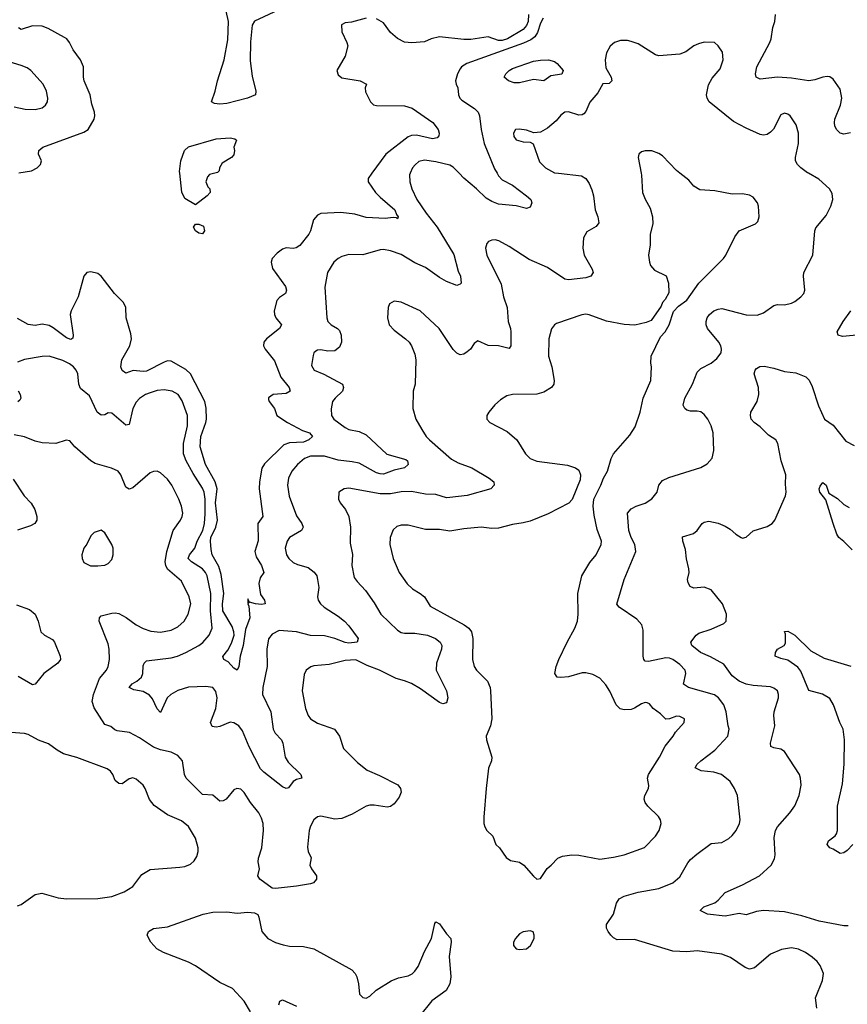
# Model space of a CAD drawing. Header units: inches. Extents: x 1682530 to 1839546, y 640742 to 791647.
# Tile 686 of 923: x 1793622 to 1798371, y 715233 to 720881. Entities that reach past the tile are written whole.
import ezdxf

# ---------------------------------------------------------------- set-up
doc = ezdxf.new("R2010")
doc.units = ezdxf.units.IN
doc.header["$MEASUREMENT"] = 0
doc.layers.add('B7791', color=7, linetype='Continuous')
doc.layers.add('B7792', color=7, linetype='Continuous')

msp = doc.modelspace()

# ---------------------------------------------------------------- linework, layer by layer
at = {"layer": 'B7791', "color": 5}
for points, elevation in [([(1796714.4, 720000), (1796845.3, 719985.2), (1796870.2, 719970.2), (1796890, 719941.6), (1796904.3, 719904.3), (1796913.7, 719870), (1796924.7, 719790), (1796939, 719750), (1796944.7, 719715.3), (1796930, 719694), (1796876.9, 719663.1), (1796857.6, 719630), (1796854, 719570), (1796860.3, 719530), (1796906.7, 719450), (1796913, 719430), (1796898.8, 719410), (1796870, 719399.7), (1796770, 719388.4), (1796750, 719392.4), (1796650, 719459.8), (1796545.6, 719505.6), (1796430, 719580.5), (1796371.4, 719611.4), (1796350, 719617.8), (1796330, 719616.8), (1796312.2, 719607.8), (1796303.1, 719596.9), (1796294.7, 719570), (1796301.5, 719530), (1796383.9, 719363.9), (1796397.2, 719290), (1796419.8, 719230), (1796423.8, 719150), (1796438.8, 719110), (1796440.8, 719090), (1796439.5, 719010), (1796430, 718994.5), (1796368.7, 719010), (1796310, 719012.3), (1796250, 719038), (1796230, 719022.7), (1796208.8, 718991.2), (1796190, 718974.5), (1796170, 718962.9), (1796150, 718958.4), (1796130, 718967.3), (1796110, 718989.4), (1796029.3, 719110), (1795919, 719210), (1795810, 719259.5), (1795770, 719266), (1795744, 719250), (1795736.3, 719230), (1795732.7, 719170), (1795742.4, 719130), (1795770, 719099.1), (1795836, 719050), (1795856, 719030), (1795870.5, 719010.5), (1795890, 718962), (1795894.4, 718930), (1795890.5, 718790), (1795879.1, 718750), (1795877.3, 718650), (1795895.5, 718590), (1795929, 718529), (1795954, 718490), (1795973.4, 718470), (1796100.4, 718360.4), (1796138, 718338), (1796216.3, 718310), (1796315.8, 718250), (1796342, 718230), (1796344.9, 718210), (1796324.9, 718190), (1796190, 718150.6), (1796090, 718139.1), (1796070, 718138.6), (1796010, 718156.8), (1795950, 718159.4), (1795870, 718174.2), (1795810, 718172.9), (1795750, 718160.6), (1795690, 718160.6), (1795510, 718193.5), (1795482.8, 718190), (1795452.7, 718170), (1795450.3, 718130), (1795460.3, 718110), (1795491.5, 718071.5), (1795510.2, 718030), (1795519.2, 717970), (1795517.2, 717877.2), (1795532.3, 717812.3), (1795527.8, 717750), (1795541.8, 717681.8), (1795558, 717658), (1795606, 717606), (1795655.9, 717535.9), (1795694.9, 717470), (1795790, 717378.5), (1795810, 717365.6), (1795830, 717361), (1795890, 717360.8), (1795962, 717350), (1796008.2, 717330), (1796033.7, 717310), (1796043.1, 717290), (1796042.3, 717270), (1796013.2, 717190), (1796012.4, 717150), (1796071.7, 717030), (1796079.3, 716990), (1796070, 716962), (1796050, 716956), (1796030, 716963.6), (1795922.4, 717042.4), (1795870, 717072.1), (1795830, 717089), (1795781.8, 717101.8), (1795685.6, 717150), (1795616.2, 717176.2), (1795550, 717208.4), (1795490, 717205.4), (1795397.8, 717182.2), (1795310, 717174), (1795291.4, 717168.6), (1795266, 717150), (1795254.7, 717125.3), (1795243.2, 717030), (1795260.9, 716930), (1795277, 716890), (1795290, 716870.5), (1795330, 716844.6), (1795427.7, 716810), (1795457.1, 716770), (1795479.3, 716699.3), (1795559.6, 716619.6), (1795615.8, 716575.8), (1795685.7, 716545.7), (1795790.9, 716490.9), (1795807.4, 716470), (1795810.2, 716450), (1795798.9, 716421.1), (1795770, 716382.9), (1795750, 716366.6), (1795730, 716363.1), (1795655.7, 716375.7), (1795630, 716374.8), (1795610, 716369), (1795530, 716322.4), (1795470, 716299), (1795430, 716294.7), (1795350, 716311), (1795330, 716308), (1795310, 716291.5), (1795290, 716254.5), (1795282.3, 716230), (1795273.8, 716133.8), (1795277, 716110), (1795293.3, 716073.3), (1795287, 716030), (1795295.8, 716010), (1795324.4, 715970), (1795325.5, 715950), (1795306.8, 715930), (1795290, 715923), (1795210, 715909.6), (1795090, 715897), (1795070, 715899.3), (1794999.5, 715950), (1794988, 715970), (1794997.4, 716010), (1794989.7, 716050.3), (1794991.1, 716070), (1795011, 716130), (1795020.7, 716230), (1795018.8, 716270), (1795010, 716299.5), (1794993.3, 716330), (1794946.9, 716390), (1794910, 716447), (1794890, 716467), (1794868.6, 716471.4), (1794850, 716463.7), (1794806, 716410), (1794790, 716399.7), (1794770, 716398.3), (1794730, 716432), (1794670, 716436.9), (1794576.4, 716530), (1794567.7, 716550), (1794555.4, 716630), (1794530, 716660.5), (1794490, 716679.1), (1794430, 716691.7), (1794390, 716706.8), (1794310, 716761.5), (1794251.8, 716791.8), (1794181.4, 716801.5), (1794166.9, 716806.9), (1794145.6, 716825.6), (1794110, 716837), (1794050, 716932.8), (1794037.3, 716970), (1794044.5, 717010), (1794078.9, 717101.1), (1794119.3, 717150), (1794128.9, 717170), (1794136.2, 717210), (1794135.7, 717270), (1794130, 717300.9), (1794077.7, 717430), (1794080.5, 717450), (1794090, 717461.3), (1794150, 717476.2), (1794170, 717478), (1794190, 717473.5), (1794232, 717452), (1794290.4, 717410), (1794330, 717388), (1794373.6, 717373.6), (1794430, 717367.3), (1794490, 717379.7), (1794530, 717398.5), (1794566, 717430), (1794588.8, 717470), (1794603.1, 717530), (1794594.2, 717570), (1794550, 717659.7), (1794469.4, 717729.4), (1794459.5, 717750), (1794457.1, 717770), (1794466.4, 717830), (1794502.2, 717950), (1794545.4, 718010), (1794554.7, 718030), (1794557.2, 718050), (1794549.7, 718090), (1794534.7, 718130), (1794494.5, 718210), (1794470, 718244.2), (1794430, 718280.5), (1794410, 718291.6), (1794390, 718289.7), (1794370, 718281.1), (1794270, 718194.7), (1794250, 718187.8), (1794230, 718199.5), (1794201.3, 718270), (1794186.6, 718290), (1794148.5, 718308.5), (1794055.3, 718335.3), (1794030, 718349.8), (1793938, 718430), (1793910, 718464), (1793888.9, 718468.9), (1793830, 718449.5), (1793750, 718454), (1793710, 718463.6), (1793650, 718488.2), (1793590, 718499.8)], 560), ([(1795643.1, 720000), (1795621.3, 719970), (1795621.5, 719950), (1795663.8, 719890), (1795690, 719861.6), (1795774.2, 719790), (1795783.4, 719763.4), (1795793, 719750), (1795790, 719738), (1795784, 719744), (1795765.4, 719745.4), (1795718.9, 719741.1), (1795610, 719746), (1795544.3, 719764.3), (1795465.1, 719774.9), (1795350, 719768.3), (1795330, 719758.7), (1795307.9, 719732.1), (1795290.4, 719670), (1795280.5, 719650), (1795230, 719584.5), (1795208.7, 719571.3), (1795190, 719568), (1795150, 719571.1), (1795130, 719564.7), (1795098.4, 719541.6), (1795070.2, 719509.8), (1795064.9, 719490), (1795073.3, 719453.3), (1795146.3, 719350), (1795153.6, 719330), (1795146.7, 719310), (1795113, 719287), (1795098, 719270), (1795082.8, 719210), (1795083.1, 719190), (1795091.8, 719170), (1795124.9, 719130), (1795112.4, 719110), (1795037, 719050), (1795022, 719030), (1795021.1, 719010), (1795030.3, 718990), (1795083.4, 718923.4), (1795119.8, 718830), (1795167.2, 718770), (1795174.4, 718750), (1795150, 718736.9), (1795076, 718730), (1795048.9, 718711.1), (1795050, 718702), (1795053, 718690), (1795083.8, 718650), (1795097.1, 718610), (1795158, 718570), (1795244.1, 718524.1), (1795285.5, 718510), (1795302, 718490), (1795281.5, 718470), (1795250, 718457.7), (1795170, 718454), (1795138.1, 718441.9), (1795026.8, 718333.2), (1795012, 718308), (1794997.9, 718230), (1794996.2, 718190), (1795016.5, 718030), (1794988, 717990), (1794989.6, 717890.4), (1794971.7, 717830), (1794978.9, 717798.9), (1795008.9, 717750), (1795022.4, 717710), (1795001.2, 717678.8), (1794993.4, 717646.6), (1795004.3, 717584.3), (1795026.4, 717550), (1795030.7, 717530), (1795010, 717525.8), (1794974, 717530), (1794940.2, 717540.2), (1794930, 717558), (1794930, 717534), (1794938, 717538), (1794931.1, 717528.9), (1794936.7, 717516.7), (1794942.8, 717450), (1794916.9, 717383.1), (1794903.2, 717290), (1794887.6, 717230), (1794878.7, 717170), (1794870, 717149.2), (1794850, 717160.9), (1794817.2, 717197.2), (1794793.2, 717210), (1794787.3, 717227.3), (1794816.2, 717263.8), (1794836.6, 717303.4), (1794852, 717350), (1794850.9, 717369.1), (1794840.5, 717400.5), (1794788.1, 717490), (1794785.1, 717530), (1794793.5, 717590), (1794777.7, 717697.7), (1794763.7, 717743.7), (1794726.8, 717810), (1794721.3, 717841.3), (1794716, 717890), (1794718.6, 717910), (1794747.1, 717970), (1794756.8, 718010), (1794745.1, 718110), (1794754.7, 718190), (1794743.7, 718230), (1794688.5, 718330), (1794658, 718430), (1794661, 718490), (1794689.9, 718569.9), (1794693.1, 718590), (1794691.4, 718651.4), (1794683.6, 718690), (1794602.4, 718850), (1794574.7, 718874.7), (1794490, 718921.1), (1794470, 718923.1), (1794450, 718916.8), (1794350, 718864.1), (1794330, 718861.6), (1794272.5, 718867.5), (1794230, 718852.1), (1794210, 718868.3), (1794202.3, 718890), (1794208.7, 718930), (1794253.1, 719010), (1794263.2, 719050), (1794259.1, 719079.1), (1794231.9, 719170), (1794231.4, 719230), (1794217.5, 719257.5), (1794166.2, 719310), (1794090, 719409.7), (1794070, 719424.2), (1794030, 719434.5), (1794006.8, 719430), (1793990.4, 719409.6), (1793956.9, 719290), (1793916.6, 719210), (1793911.7, 719190), (1793929.2, 719070.8), (1793926.3, 719053.7), (1793914.8, 719045.2), (1793890, 719055.3), (1793813.3, 719113.3), (1793790, 719125.9), (1793750, 719133.4), (1793710, 719127.1), (1793670, 719131.6), (1793610, 719166.3)], 520), ([(1795863.1, 720000), (1795858.7, 719990), (1795859.6, 719950), (1795871.3, 719910), (1795900.8, 719850), (1795954.2, 719770), (1796017.5, 719690), (1796113.7, 719533.7), (1796138.4, 719438.4), (1796150.2, 719409.8), (1796154.4, 719370), (1796150, 719362.7), (1796130, 719356.2), (1796070, 719379.3), (1796030, 719401.1), (1795950, 719459.8), (1795890, 719485.5), (1795810, 719532.9), (1795750, 719555.5), (1795710, 719561.4), (1795690, 719559.8), (1795590, 719530.9), (1795510, 719533.8), (1795470, 719522.7), (1795448.6, 719511.4), (1795424.2, 719490), (1795387.6, 719430), (1795373, 719347), (1795384.2, 719170), (1795390.3, 719150), (1795408.5, 719130), (1795445.5, 719110), (1795456.9, 719096.9), (1795466.5, 719070), (1795468.9, 719030), (1795457, 719003), (1795430, 718981.7), (1795390, 718978.5), (1795350, 718986.6), (1795330, 718985.6), (1795320.5, 718979.5), (1795310.3, 718969.7), (1795305.7, 718954.3), (1795296.7, 718896.7), (1795310.6, 718870), (1795367, 718847), (1795473.1, 718790), (1795479.6, 718770), (1795474, 718750), (1795431.5, 718710), (1795417.3, 718690), (1795408.9, 718648.9), (1795410.3, 718610), (1795424.9, 718590), (1795490, 718540.6), (1795510.5, 718530), (1795570, 718517.4), (1795610, 718500.1), (1795729.1, 718389.1), (1795837.5, 718357.5), (1795847.8, 718350), (1795850.3, 718330), (1795830.6, 718309.4), (1795770, 718296.8), (1795710, 718274), (1795690, 718275.4), (1795670, 718281.7), (1795570, 718335.9), (1795530, 718345.2), (1795450, 718353), (1795370, 718377.8), (1795290, 718376.4), (1795256.7, 718363.3), (1795216.1, 718330), (1795182.4, 718290), (1795163.5, 718250), (1795157.6, 718210), (1795167.7, 718147.7), (1795210, 718035.5), (1795240.8, 717990), (1795247.8, 717970), (1795238, 717950), (1795170.3, 717910), (1795157.3, 717890), (1795146, 717850), (1795152.8, 717810), (1795165.5, 717790), (1795190, 717766.4), (1795214.9, 717754.9), (1795277.7, 717737.7), (1795312.1, 717712.1), (1795326, 717690), (1795331.4, 717670), (1795337.4, 717622.6), (1795331.5, 717570), (1795334.9, 717550), (1795347, 717530), (1795368.5, 717510), (1795450, 717458.9), (1795485, 717430), (1795510, 717403.1), (1795563.9, 717330), (1795558, 717310), (1795510, 717305.1), (1795490, 717307.4), (1795430, 717331.6), (1795370, 717345.6), (1795290, 717348.3), (1795210, 717368.3), (1795110, 717377.2), (1795070, 717356.4), (1795050.2, 717329.8), (1795040.6, 717270), (1795041.4, 717170), (1795016, 717050), (1795014.2, 717010), (1795063.2, 716910), (1795076.5, 716810), (1795087.4, 716787.4), (1795123.1, 716750), (1795131.2, 716731.2), (1795145.4, 716650), (1795162.4, 716622.4), (1795235.3, 716550), (1795241, 716530), (1795210, 716521.3), (1795190.2, 716509.8), (1795164.9, 716475.1), (1795150, 716469.6), (1795130, 716479.7), (1795023.3, 716563.3), (1795003.7, 716583.7), (1794939.2, 716710), (1794900.7, 716800.7), (1794879.8, 716830), (1794850, 716848), (1794830, 716850.7), (1794770, 716826.8), (1794750, 716823.1), (1794725.6, 716825.6), (1794716.8, 716850), (1794747, 716930), (1794755.4, 716990), (1794747.3, 717027.3), (1794729.9, 717049.9), (1794690, 717056.2), (1794590, 717051.5), (1794530, 717033.1), (1794489.7, 717010.3), (1794467.8, 716990), (1794430, 716906.6), (1794410, 716927.3), (1794384.3, 716984.3), (1794366.6, 717006.6), (1794330, 717027.1), (1794276.8, 717036.8), (1794249.5, 717050), (1794268, 717070), (1794294.1, 717085.9), (1794319.8, 717110), (1794328, 717130), (1794330, 717174.8), (1794335.8, 717190), (1794350, 717203.1), (1794490, 717220.4), (1794527.6, 717230), (1794575.8, 717250), (1794649.7, 717290), (1794672.3, 717307.7), (1794708.4, 717350), (1794727, 717390), (1794716.6, 717490), (1794717.8, 717590), (1794696.6, 717690), (1794687.9, 717710), (1794670.9, 717730.9), (1794606.8, 717770), (1794588.9, 717790), (1794595.4, 717810), (1794626.7, 717850), (1794640.2, 717890), (1794672.2, 717950), (1794682.8, 717990), (1794686.3, 718046.3), (1794685.1, 718130), (1794679.9, 718170), (1794670, 718193.8), (1794617.2, 718277.2), (1794577.9, 718350), (1794562.4, 718390), (1794561.5, 718450), (1794585, 718550), (1794584.5, 718610), (1794554.1, 718694.1), (1794530.4, 718730.4), (1794496.2, 718750), (1794450, 718757.3), (1794410, 718753.8), (1794370, 718741.1), (1794343.1, 718730), (1794310, 718707.6), (1794290, 718686), (1794270.2, 718650), (1794250, 718558), (1794230, 718554.7), (1794150, 718624.2), (1794130, 718625.1), (1794110, 718614.5), (1794090, 718611.8), (1794065.4, 718630), (1794022, 718722), (1793970, 718765.6), (1793961.6, 718790), (1793954.4, 718850), (1793945.3, 718870), (1793930, 718888.4), (1793907.1, 718907.2), (1793870, 718925), (1793790, 718949.8), (1793750, 718948.9), (1793650, 718932), (1793610, 718916.8)], 540), ([(1794742.3, 720000), (1794710, 719991.8), (1794700.2, 719979.8), (1794690.4, 719950), (1794701.7, 719921.7), (1794713, 719910), (1794714.8, 719890), (1794698, 719870), (1794630, 719818), (1794570, 719854), (1794551.9, 719891.9), (1794539.8, 720000)], 480), ([(1797188.3, 720000), (1797190.4, 719989.6), (1797195.5, 719890), (1797210, 719851), (1797239.6, 719799.6), (1797253.4, 719750), (1797254.3, 719710), (1797240.3, 719650), (1797238.9, 719590), (1797230.3, 719530.3), (1797234.9, 719490), (1797241.1, 719470), (1797263.8, 719443.8), (1797331.8, 719411.8), (1797345.5, 719370), (1797346, 719314), (1797325.2, 719274.8), (1797310, 719259), (1797302.5, 719237.5), (1797244.9, 719155.1), (1797217.3, 719142.7), (1797151.6, 719128.4), (1797090, 719131.2), (1796988, 719152), (1796890, 719188.3), (1796870, 719191), (1796847.8, 719187.8), (1796702.2, 719137.8), (1796690, 719129.6), (1796673.2, 719106.8), (1796658.5, 719050), (1796656.5, 718950), (1796674.9, 718890), (1796689.2, 718810), (1796685.8, 718790), (1796672.4, 718770), (1796630, 718744), (1796590, 718733), (1796450, 718731.5), (1796417.3, 718722.7), (1796379.9, 718700.1), (1796347.9, 718672.1), (1796313, 718630), (1796303, 718610), (1796302, 718590), (1796318.8, 718570), (1796418.4, 718518.4), (1796474.9, 718470), (1796524.9, 718390), (1796550, 718363), (1796590, 718348.9), (1796765.4, 718325.4), (1796811, 718310), (1796830, 718297.3), (1796839.5, 718270), (1796838.5, 718241.5), (1796792.3, 718127.7), (1796773.2, 718106.8), (1796653.3, 718046.7), (1796550, 718003.5), (1796510, 717993.5), (1796450, 717985.7), (1796370, 717964.8), (1796330, 717962.6), (1796270, 717969.7), (1796170, 717959.7), (1796090, 717945.7), (1796030, 717956.8), (1795950, 717957.1), (1795850, 717981.2), (1795810, 717982), (1795786.4, 717973.6), (1795765.4, 717954.6), (1795747.4, 717910), (1795746.3, 717870), (1795764.4, 717790), (1795798.3, 717710), (1795844.6, 717644.6), (1795875.4, 717615.4), (1795920.4, 717590), (1795943.7, 717570), (1795977.3, 717517.3), (1796172.2, 717410), (1796199.5, 717390), (1796213.6, 717370), (1796222.6, 717330), (1796220.7, 717210), (1796230, 717171), (1796243.1, 717150), (1796305.6, 717085.6), (1796321.5, 717050), (1796324, 717030), (1796330.4, 716870), (1796323, 716830), (1796299.1, 716770), (1796300.5, 716750), (1796330.4, 716650), (1796328.2, 716630), (1796312.5, 716587.5), (1796299.1, 716470), (1796285.8, 716305.8), (1796285.5, 716270), (1796290.4, 716250.4), (1796302, 716230), (1796336.5, 716196.5), (1796353.4, 716150), (1796374.9, 716130), (1796414, 716074), (1796437.6, 716057.6), (1796490, 716048), (1796515.5, 716030), (1796570, 715967.3), (1796590, 715950.7), (1796610, 715954.8), (1796648.2, 716011.8), (1796672.3, 716030), (1796710, 716070.5), (1796736.9, 716083.1), (1796789.7, 716090.3), (1796830, 716087.2), (1796950, 716066), (1797030, 716076.5), (1797090, 716090.3), (1797207.6, 716132.4), (1797270, 716198), (1797291.2, 716230), (1797303, 716270), (1797299.6, 716290), (1797287.6, 716310), (1797226.6, 716370), (1797211.2, 716390), (1797205.1, 716410), (1797209.7, 716430), (1797229.7, 716470), (1797232.6, 716487.4), (1797224.2, 716530), (1797229.8, 716550), (1797292.9, 716650), (1797325.9, 716714.1), (1797371.6, 716770), (1797385.7, 716794.3), (1797434.7, 716850), (1797436, 716870), (1797410, 716884.1), (1797390, 716884.6), (1797350, 716869.6), (1797330, 716867.6), (1797298.8, 716898.8), (1797256.3, 716930), (1797235.4, 716955.4), (1797221.5, 716961.5), (1797210, 716963.1), (1797190, 716956.4), (1797150, 716930.7), (1797130, 716923.7), (1797090, 716921.2), (1797067.8, 716927.8), (1797043.5, 716950), (1797008, 717028), (1796985.6, 717065.6), (1796950, 717102.9), (1796910, 717123.6), (1796870, 717133.6), (1796850, 717133.6), (1796770, 717111.1), (1796726.9, 717106.9), (1796705.2, 717110), (1796691.8, 717130), (1796699.7, 717170), (1796716, 717210), (1796762.7, 717310), (1796807.8, 717390), (1796822, 717430), (1796827.2, 717470), (1796825.1, 717590), (1796848, 717690), (1796893.6, 717766.4), (1796929.6, 717810), (1796957.6, 717870), (1796959.6, 717890), (1796936.2, 717956.2), (1796918.9, 718038.9), (1796912.6, 718090), (1796916.9, 718130), (1796957, 718210), (1796971.8, 718250), (1796994.7, 718290), (1797016.3, 718363.7), (1797028.9, 718391.1), (1797122.2, 718497.7), (1797154.2, 718545.8), (1797181.8, 718630), (1797199.1, 718710), (1797242.4, 718810), (1797247.3, 718890), (1797242.9, 718910), (1797245.1, 718950), (1797298.4, 719061.6), (1797325.2, 719090), (1797349, 719130), (1797374, 719206), (1797402.7, 719237.3), (1797450, 719271), (1797518, 719370), (1797659.5, 719510), (1797674.5, 719530), (1797724.6, 719635.4), (1797749.7, 719670.3), (1797844, 719710), (1797856.6, 719723.4), (1797865.1, 719750), (1797861.6, 719810), (1797855.1, 719830), (1797830, 719862), (1797810, 719874.5), (1797770, 719882), (1797710, 719879.5), (1797610, 719899.5), (1797525.1, 719905.1), (1797490, 719926), (1797460.8, 719960.8), (1797410.5, 720000)], 580), ([(1796360.8, 720000), (1796370, 719984.4), (1796390, 719962.6), (1796450, 719931.8), (1796530.4, 719870), (1796554.4, 719850), (1796560.4, 719830), (1796550, 719806), (1796530, 719798.4), (1796470, 719813.5), (1796370, 719822.9), (1796330, 719838.4), (1796297.6, 719857.6), (1796243.5, 719910), (1796170, 719971.3), (1796142.6, 720000)], 540), ([(1798195.6, 715210), (1798187.3, 715270), (1798228.9, 715370), (1798233.3, 715410), (1798215, 715455), (1798198.3, 715478.3), (1798170, 715503.5), (1798130, 715529.7), (1798090, 715548.4), (1798050, 715556.8), (1797992.3, 715547.7), (1797930, 715519.6), (1797839.1, 715440.9), (1797810, 715434.5), (1797784.4, 715444.4), (1797701, 715501), (1797650, 715520.4), (1797510, 715539.1), (1797450, 715533), (1797370, 715538), (1797150, 715604.8), (1797050, 715603), (1797030, 715613.6), (1797013.6, 715630), (1796997.6, 715650), (1796989.6, 715670), (1796989.6, 715690), (1797029.7, 715750.3), (1797046.7, 715813.3), (1797062.5, 715837.5), (1797090, 715853.4), (1797170, 715876.5), (1797290, 715896.1), (1797370, 715930.2), (1797410, 715963.6), (1797455.6, 716044.4), (1797470, 716062.6), (1797506.6, 716093.4), (1797590, 716154.4), (1797650, 716160.5), (1797690, 716183), (1797710, 716201.6), (1797732.6, 716230), (1797752.1, 716270), (1797756.8, 716290), (1797739.7, 716430), (1797724, 716470), (1797698, 716510), (1797649.4, 716550), (1797603.9, 716563.9), (1797532.7, 716572.7), (1797498, 716590), (1797509.6, 716610), (1797529.7, 716630), (1797609.8, 716690), (1797685.1, 716770), (1797693.7, 716810), (1797686.6, 716830), (1797676.4, 716910), (1797661.7, 716950), (1797631.2, 716990), (1797608, 717008), (1797459.5, 717050), (1797430, 717069.7), (1797445.1, 717130), (1797439.7, 717150), (1797410, 717182.7), (1797370, 717209.8), (1797350, 717218.4), (1797330, 717220.3), (1797230, 717199.7), (1797210, 717200.7), (1797203, 717210), (1797198.5, 717230), (1797198.8, 717378.8), (1797191.3, 717410), (1797162.7, 717442.7), (1797060.7, 717510), (1797048.6, 717528.6), (1797091, 717670), (1797156.4, 717830), (1797151, 717870), (1797130, 717909.7), (1797116.9, 717950), (1797108.7, 718050), (1797130, 718074.6), (1797159.3, 718090), (1797210, 718106.3), (1797250, 718131.6), (1797279.7, 718170), (1797290, 718210.7), (1797310, 718238), (1797346.2, 718253.8), (1797530, 718311.8), (1797566.2, 718333.8), (1797595.4, 718364.6), (1797604.7, 718410), (1797601, 718510), (1797589.7, 718550), (1797570, 718589.6), (1797550, 718615.1), (1797530, 718631.3), (1797510, 718635.6), (1797470, 718635.1), (1797450, 718640.7), (1797438, 718650), (1797429.7, 718670), (1797438.5, 718710), (1797481.8, 718790), (1797510, 718858.4), (1797530, 718878.9), (1797590, 718910.4), (1797622, 718938), (1797647.8, 718970), (1797649.7, 718990), (1797645.4, 719010), (1797634, 719030), (1797568.6, 719110), (1797561.5, 719130), (1797560.9, 719150), (1797566.3, 719170), (1797579.8, 719190), (1797605.4, 719210), (1797630, 719220.6), (1797650, 719223.2), (1797790, 719187.9), (1797853.7, 719186.3), (1797890, 719199.3), (1797950, 719241.6), (1797970, 719246), (1798010, 719245.3), (1798050, 719254.9), (1798070, 719264.2), (1798104.5, 719290), (1798120.7, 719310), (1798127.6, 719330), (1798118.7, 719410), (1798121.6, 719430), (1798173, 719530), (1798185.1, 719670), (1798190, 719686), (1798250, 719758), (1798275.8, 719810), (1798287.8, 719850), (1798283.6, 719883.6), (1798269.4, 719910), (1798206.7, 719966.7), (1798147.2, 720000)], 560), ([(1798464.8, 719075.2), (1798343.9, 719063.9), (1798318, 719070), (1798313.2, 719090), (1798347, 719150), (1798390, 719210.5)], 540), ([(1798376.5, 715683.5), (1798350, 715682.4), (1798210, 715708.7), (1798110, 715740.7), (1798010, 715763.7), (1797890, 715771.5), (1797850, 715765.2), (1797790, 715746.4), (1797750, 715754), (1797670, 715739.1), (1797569.2, 715750), (1797526, 715770), (1797548.3, 715791.7), (1797610, 715815.3), (1797629.6, 715830), (1797670, 715873.1), (1797770, 715917.4), (1797866.9, 715970), (1797933, 716030), (1797952.1, 716067.9), (1797956.9, 716090), (1797951.9, 716190), (1797958.5, 716230), (1797970, 716250.4), (1798040.5, 716330), (1798069.8, 716370.2), (1798095.1, 716430), (1798105.7, 716490), (1798102.6, 716530), (1798095.8, 716550), (1798010, 716682), (1797990, 716696.9), (1797950, 716703.5), (1797932, 716712), (1797929.6, 716730), (1797955.3, 716830), (1797948.7, 716890), (1797950.7, 716910), (1797976, 716990), (1797975.8, 717010), (1797969.5, 717030), (1797950, 717045.6), (1797930, 717053.7), (1797830, 717060.7), (1797790, 717069.8), (1797750, 717086.1), (1797710, 717116.8), (1797662.8, 717182.8), (1797585.8, 717225.8), (1797528.1, 717250), (1797478.7, 717290), (1797472.6, 717310), (1797503, 717350), (1797519.3, 717360.7), (1797590, 717384.1), (1797663, 717417), (1797675.1, 717430), (1797677.4, 717470), (1797654.2, 717530), (1797590, 717609.8), (1797550, 717625.5), (1797490, 717620.4), (1797469.8, 717629.8), (1797457.6, 717650), (1797453.6, 717670), (1797462.4, 717710), (1797462, 717730), (1797448.3, 717788.3), (1797442.1, 717842.1), (1797426.3, 717890), (1797425.6, 717914.4), (1797487.5, 717932.5), (1797509.6, 717950), (1797538, 717990), (1797550, 717998.4), (1797576.9, 718003.1), (1797630, 717992), (1797670, 717975.8), (1797698.9, 717958.9), (1797730.6, 717930), (1797761, 717910), (1797770, 717906.7), (1797790, 717912.7), (1797831.3, 717948.7), (1797910, 717973.1), (1797938.7, 717990), (1797954.3, 718010), (1798016.8, 718150), (1798020.3, 718170), (1798015.9, 718215.9), (1798018.2, 718270), (1797990.8, 718350), (1797972.9, 718450), (1797959.7, 718470), (1797917.8, 718497.8), (1797870, 718544.7), (1797836.3, 718570), (1797819.7, 718590), (1797814.3, 718610), (1797818, 718630), (1797853.3, 718690), (1797863.6, 718730), (1797860.5, 718770), (1797836.4, 718850), (1797842.6, 718870), (1797850, 718880.4), (1797868.7, 718891.3), (1797893.9, 718893.9), (1797950, 718882), (1798010, 718861.6), (1798074.6, 718854.6), (1798132.5, 718832.5), (1798152.2, 718812.2), (1798170, 718776), (1798205.5, 718665.5), (1798240.5, 718590), (1798290, 718554.4), (1798362.3, 718462.3), (1798410, 718438)], 540), ([(1793612.4, 718752.4), (1793624.2, 718730), (1793627.8, 718710), (1793622.5, 718697.5), (1793611, 718689)], 540), ([(1793585.1, 718245.1), (1793648.2, 718150), (1793686.8, 718106.8), (1793708.5, 718070), (1793720.4, 718030), (1793719.3, 718010), (1793708.5, 717991.5), (1793683.1, 717976.9), (1793610, 717952.4)], 560), ([(1798398.7, 717838.7), (1798350, 717888.3), (1798321.3, 717910), (1798309.8, 717929.8), (1798289.2, 717990), (1798247.2, 718127.2), (1798213.6, 718170), (1798209.8, 718190.2), (1798214.8, 718205.2), (1798230, 718226), (1798250, 718211), (1798265.1, 718165.1), (1798313.5, 718133.5), (1798350, 718100.5), (1798382.3, 718082.3)], 520), ([(1793604.2, 717524.2), (1793678, 717498), (1793710.2, 717470.2), (1793727, 717430), (1793742.4, 717370), (1793764.9, 717350), (1793810, 717324.9), (1793821.8, 717310), (1793854.7, 717230), (1793855.6, 717210), (1793840.8, 717190), (1793760.9, 717130), (1793710, 717068.2), (1793694.8, 717065.2), (1793613.7, 717113.7)], 560), ([(1798403.2, 716150), (1798370, 716115.4), (1798350, 716102.4), (1798330, 716097), (1798290, 716122), (1798269.6, 716129.6), (1798255.1, 716150), (1798262.9, 716170), (1798301.6, 716198.4), (1798309.5, 716210), (1798314, 716230), (1798314.6, 716370), (1798343.3, 716496.7), (1798351.9, 716610), (1798354, 716750), (1798347.6, 716810), (1798327.8, 716850), (1798291.5, 716950), (1798270, 716987), (1798228, 717012), (1798150, 717032.3), (1798103.5, 717143.5), (1798086.1, 717166.1), (1798030, 717206.4), (1797990, 717215.6), (1797957.2, 717230), (1797958, 717250), (1797969.4, 717270), (1798009, 717290), (1798016.3, 717303.7), (1798016, 717356), (1798009.4, 717370.6), (1798030, 717372.4), (1798070, 717350.2), (1798160.6, 717260.6), (1798237.4, 717217.4), (1798390, 717173.2)], 520), ([(1793610, 715797.1), (1793630, 715806), (1793710, 715861.6), (1793749.6, 715870.4), (1793843.4, 715843.4), (1793890, 715837.3), (1794070, 715838.6), (1794150, 715850.2), (1794221.8, 715878.2), (1794270, 715908.4), (1794322, 715978), (1794370, 716006), (1794541, 716019), (1794570, 716023.8), (1794602.7, 716037.3), (1794623.8, 716056.2), (1794638.8, 716081.2), (1794646.3, 716110), (1794645.1, 716130), (1794630, 716186), (1794590, 716251.6), (1794550, 716284.7), (1794470, 716319.7), (1794393.1, 716373.1), (1794367.3, 716407.3), (1794342.4, 716470), (1794330, 716489.4), (1794290, 716523.6), (1794270, 716531.3), (1794250, 716526), (1794210, 716498), (1794190, 716498.7), (1794170, 716517), (1794157, 716550), (1794143.2, 716570), (1794124.1, 716584.1), (1793950, 716648.6), (1793873.2, 716670), (1793836, 716690), (1793786.5, 716726.5), (1793730, 716747.8), (1793670, 716781.1), (1793650, 716786.9), (1793570, 716791.6)], 580), ([(1794945.2, 715190), (1794910, 715251.1), (1794843.1, 715323.1), (1794770, 715356.9), (1794630, 715453.8), (1794590, 715474), (1794446.6, 715530), (1794409.6, 715550), (1794374.5, 715590), (1794352.7, 715630), (1794361.2, 715650), (1794390, 715668), (1794470, 715677.1), (1794675.3, 715750), (1794730, 715761.6), (1794810, 715763.1), (1794870, 715755.8), (1794930, 715760.4), (1794970, 715757.3), (1794987.3, 715747.3), (1794993.4, 715733.4), (1795010.6, 715650), (1795044.9, 715610), (1795090, 715587.4), (1795133.7, 715573.7), (1795170, 715566.9), (1795250, 715564.4), (1795310, 715550.3), (1795528, 715430), (1795546, 715410), (1795556.4, 715390), (1795566.4, 715350), (1795570.8, 715290), (1795590, 715270.8), (1795610, 715267.7), (1795630, 715279.1), (1795666.9, 715313.1), (1795752.7, 715367.3), (1795796.2, 715383.8), (1795850, 715396), (1795872.9, 715407.1), (1795890, 715422.4), (1795908.7, 715450), (1795945.2, 715534.8), (1795985.4, 715610), (1796004.2, 715695.8), (1796010, 715706), (1796030, 715694), (1796070, 715636.3), (1796095.5, 715610), (1796097.6, 715590), (1796086.9, 715506.9), (1796095.3, 715390), (1796090, 715349.2), (1796069.1, 715310.9), (1795987.6, 715252.4), (1795915.5, 715164.5)], 560), ([(1795109.6, 715230.4), (1795114, 715250), (1795130, 715259.1), (1795210, 715221)], 540)]:
    msp.add_lwpolyline(points, dxfattribs=dict(at, elevation=elevation))
for points, elevation in [([(1794670, 719652.7), (1794650, 719655.6), (1794629.7, 719670), (1794618.7, 719690), (1794630, 719707.7), (1794650, 719708.4), (1794675.5, 719695.5), (1794683, 719670)], 480), ([(1794090, 717953.2), (1794050, 717939), (1794030, 717919), (1794007.2, 717872.8), (1793990, 717849), (1793978, 717810), (1793980.5, 717790), (1793990, 717767.3), (1794028.1, 717748.1), (1794070, 717748.2), (1794110, 717752), (1794130, 717762), (1794150, 717784.9), (1794158.3, 717810), (1794158.3, 717850), (1794150.9, 717870.9), (1794110, 717937.2)], 580), ([(1796550, 715654), (1796510, 715649), (1796490, 715637.2), (1796466, 715610), (1796456, 715590), (1796456, 715570), (1796470, 715551.3), (1796490, 715547.3), (1796530, 715551.3), (1796553.2, 715570), (1796573.2, 715610), (1796574, 715630), (1796568.7, 715648.7)], 580)]:
    msp.add_lwpolyline(points, close=True, dxfattribs=dict(at, elevation=elevation))
at = {"layer": 'B7792', "color": 5}
for points, elevation in [([(1795104.7, 720935.3), (1794970, 720871.6), (1794955.7, 720850), (1794945.6, 720754.4), (1794943.8, 720643.8), (1794956.2, 720556.2), (1794976.8, 720470), (1794975.3, 720450), (1794928.2, 720430), (1794810, 720399.3), (1794770, 720396.2), (1794740.3, 720400.3), (1794722.7, 720410), (1794743.9, 720470), (1794756.2, 720530), (1794794.1, 720650), (1794815.5, 720764.5), (1794819.5, 720870), (1794807.1, 720930)], 480), ([(1796542, 720910), (1796539.6, 720870), (1796530, 720848.2), (1796510, 720824.1), (1796420.2, 720770), (1796390, 720761.7), (1796370, 720761.8), (1796310, 720781.3), (1796210, 720767.4), (1796170, 720766.6), (1796030, 720782.7), (1795982, 720770), (1795945.5, 720754.5), (1795872.5, 720747.5), (1795830, 720751.1), (1795790, 720772.1), (1795750, 720806.2), (1795710, 720863.4), (1795670, 720885.4)], 520), ([(1798388.2, 720231.8), (1798350, 720223.5), (1798330, 720229.6), (1798310, 720249.7), (1798299.8, 720270), (1798296.5, 720290), (1798299.8, 720310), (1798332.4, 720390), (1798339.7, 720430), (1798330, 720481.2), (1798290, 720539), (1798270, 720553.2), (1798255.1, 720555.1), (1798230, 720551.6), (1798185.3, 720534.7), (1798150, 720530.6), (1798050, 720545.7), (1797970.7, 720550.7), (1797870, 720538.7), (1797847, 720550), (1797843, 720570), (1797851.3, 720610), (1797925.3, 720750), (1797933.1, 720770), (1797943.6, 720836.4), (1797955.6, 720870), (1797958.5, 720910)], 540), ([(1795610, 720889.2), (1795526.3, 720866.3), (1795490, 720862.7), (1795468.5, 720851.5), (1795470.5, 720810), (1795499.5, 720750), (1795504.2, 720730), (1795488.9, 720671.1), (1795442.4, 720590), (1795450, 720564.9), (1795470, 720547.5), (1795576, 720530), (1795611.5, 720511.5), (1795603.8, 720490), (1795606.6, 720466.6), (1795634.9, 720410), (1795651.7, 720391.7), (1795670, 720387.5), (1795830, 720387.4), (1795873.4, 720373.4), (1795991.8, 720290), (1796022.4, 720250), (1796028.4, 720230), (1796026.4, 720213.6), (1796016.7, 720203.3), (1795990, 720198), (1795898.6, 720218.6), (1795870, 720217), (1795850, 720208.7), (1795722.7, 720110), (1795643.1, 720000)], 520), ([(1796626.2, 720890), (1796610, 720861.5), (1796592.1, 720807.9), (1796577.3, 720782.7), (1796555.2, 720764.8), (1796513.5, 720746.5), (1796188, 720630), (1796157.3, 720610), (1796150, 720599), (1796134, 720570), (1796122.8, 720530), (1796126, 720510), (1796136, 720490), (1796138.8, 720450), (1796147.3, 720430), (1796159, 720419), (1796231.1, 720371.1), (1796253.1, 720350), (1796260.9, 720330), (1796270.2, 720249.8), (1796286, 720170), (1796345.7, 720025.7), (1796360.8, 720000)], 540), ([(1793617.5, 720002.5), (1793690, 720014.2), (1793722.4, 720030), (1793741.6, 720050), (1793747, 720070), (1793729.4, 720110), (1793731.8, 720130), (1793755.1, 720150), (1793990, 720235.1), (1794014.9, 720250), (1794049.8, 720310), (1794053.3, 720330), (1794050.7, 720350), (1794035.6, 720395.6), (1794025.7, 720450), (1793991.5, 720530), (1793987.2, 720550), (1793987.7, 720610), (1793970, 720649.6), (1793928.2, 720708.2), (1793907.9, 720750), (1793892.9, 720770), (1793879.2, 720779.2), (1793786, 720830), (1793750, 720843.7), (1793695.2, 720844.8), (1793630, 720823.5), (1793614.3, 720834.3)], 520), ([(1798147.2, 720000), (1798142.6, 720002.6), (1798104.7, 720030), (1798084.7, 720050), (1798073, 720070), (1798072.8, 720090), (1798091.2, 720170), (1798091, 720230), (1798077.8, 720277.8), (1798043.7, 720330), (1798030, 720339.6), (1798010, 720343.6), (1797990, 720334), (1797946.5, 720253.5), (1797930, 720234.7), (1797910, 720222.6), (1797890, 720219.1), (1797870, 720222), (1797790, 720257.6), (1797716.9, 720296.9), (1797578.3, 720410), (1797565.7, 720430), (1797563.5, 720450), (1797573.9, 720506.1), (1797595.8, 720544.2), (1797640.6, 720599.4), (1797658.5, 720650), (1797654.7, 720694.8), (1797629.3, 720730), (1797608, 720750), (1797550, 720751.3), (1797517.7, 720742.3), (1797490, 720731.5), (1797443.4, 720696.6), (1797410, 720683), (1797290, 720674), (1797270, 720679.6), (1797170, 720741.6), (1797130, 720755.6), (1797110, 720760.5), (1797070, 720761.3), (1797034.8, 720750), (1797010, 720729.6), (1796989.3, 720690), (1796980.7, 720650), (1796984.8, 720604.8), (1797015.3, 720550), (1797019.5, 720530), (1797005.1, 720514.9), (1796968.1, 720511.9), (1796939.6, 720460.4), (1796893, 720407), (1796870, 720354.5), (1796858.9, 720341.1), (1796850, 720334.3), (1796830, 720333.3), (1796770, 720351.9), (1796750, 720349.7), (1796726.3, 720333.7), (1796700.2, 720299.8), (1796650, 720257.6), (1796610, 720235.6), (1796572, 720232), (1796530, 720246.6), (1796488.1, 720251.9), (1796466.8, 720250), (1796454.8, 720230), (1796457.3, 720210), (1796470, 720191), (1796510, 720179.1), (1796550, 720178.8), (1796568, 720168), (1796604.7, 720064.7), (1796638, 720030), (1796690, 720002.7), (1796714.4, 720000)], 560), ([(1793590, 720380.3), (1793652.5, 720367.5), (1793710, 720365.7), (1793750, 720374.9), (1793770, 720390.8), (1793780.7, 720410), (1793783.6, 720430), (1793776.3, 720470), (1793756.9, 720510), (1793685.1, 720590), (1793664.4, 720604.4), (1793630, 720618.7), (1793490, 720659.8)], 540), ([(1794539.8, 720000), (1794538.7, 720010), (1794546.6, 720070), (1794566.8, 720130), (1794590, 720151.8), (1794750, 720196.6), (1794830, 720202), (1794856.5, 720196.5), (1794864.9, 720190), (1794850.6, 720150), (1794854.9, 720130), (1794850, 720105.2), (1794837.3, 720090), (1794783.1, 720056.9), (1794768.7, 720031.3), (1794765.5, 720014.5), (1794756.4, 720003.6), (1794742.3, 720000)], 480), ([(1797410.5, 720000), (1797390, 720016), (1797310, 720099), (1797290, 720113.2), (1797250, 720129.2), (1797210, 720129.2), (1797190, 720122.7), (1797174.8, 720110), (1797170.6, 720089.4), (1797188.3, 720000)], 580), ([(1796142.6, 720000), (1796110, 720034.2), (1796090, 720046.8), (1796010, 720065.7), (1795945.3, 720074.7), (1795912.3, 720067.7), (1795891.1, 720048.9), (1795876.5, 720030), (1795863.1, 720000)], 540)]:
    msp.add_lwpolyline(points, dxfattribs=dict(at, elevation=elevation))
at = {"layer": 'B7792', "color": 5, "elevation": 540}
msp.add_lwpolyline([(1796630, 720530.8), (1796570, 720537.6), (1796530, 720527.3), (1796490, 720518), (1796458.8, 720518.8), (1796426.6, 720530), (1796402.4, 720550), (1796411.1, 720570), (1796430.9, 720590), (1796450, 720601.5), (1796570, 720641.8), (1796610, 720649.2), (1796656, 720650), (1796690, 720641.4), (1796706.5, 720630), (1796740.3, 720590), (1796732.1, 720568), (1796670, 720558.9)], close=True, dxfattribs=at)

doc.saveas('drawing.dxf')
